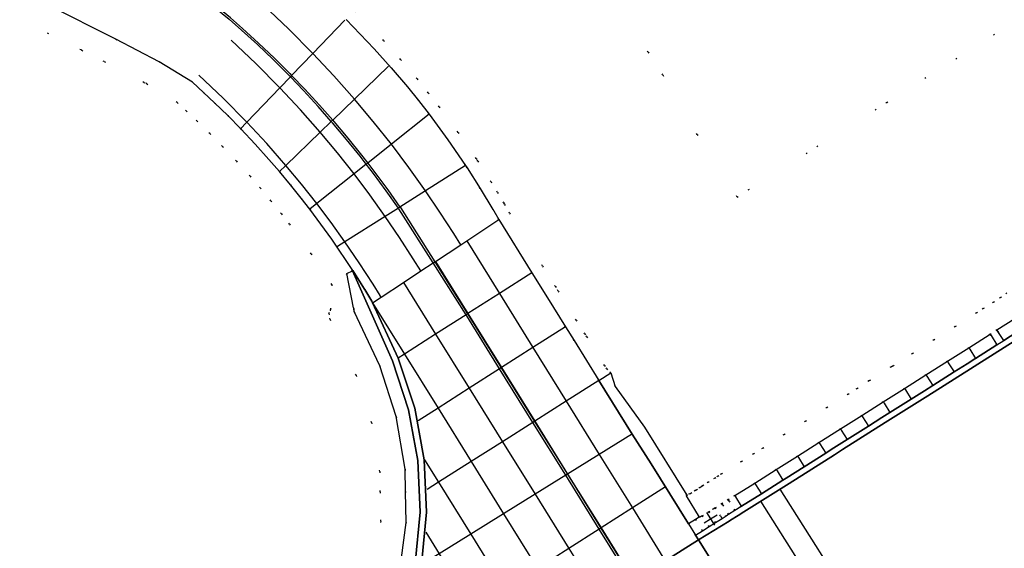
# Model space of a CAD drawing. Header units: metres. Extents: x 174791 to 179073, y 406431 to 409043.
# Tile 294 of 314: x 178284 to 178362, y 408402 to 408444. Entities that reach past the tile are written whole.
import ezdxf

# ---------------------------------------------------------------- set-up
doc = ezdxf.new("R2010")
doc.units = ezdxf.units.M
doc.linetypes.add('DOT', pattern=[6.35, 0, -6.35])
for name, color, linetype in [('terreindeelbegroeid', 254, 'DOT'), ('terreindeelonbegroeid', 254, 'DOT'), ('wegdeel_molgoot', 254, 'Continuous'), ('wegdeel_rijbaan', 254, 'Continuous'), ('wegdeel_rolbaan', 254, 'Continuous'), ('wegdeel_start_landingsbaan', 254, 'Continuous'), ('weginrichtingselement_markering_vliegtuigverharding', 254, 'Continuous'), ('weginrichtingselement_voeg_vliegtuigverharding', 254, 'Continuous')]:
    doc.layers.add(name, color=color, linetype=linetype)

msp = doc.modelspace()

# ---------------------------------------------------------------- linework, layer by layer
at = {"layer": 'terreindeelbegroeid'}
for points in [[(178371.673, 408449.915, 0), (178352.235, 408437.637, 0), (178340.395, 408430.159, 0), (178337.219, 408435.1, 0), (178334.499, 408439.813, 0), (178333.34, 408441.624, 0), (178321.464, 408456.225, 0)], [(178321.464, 408456.225, 0), (178333.34, 408441.624, 0), (178334.499, 408439.813, 0), (178337.219, 408435.1, 0), (178340.395, 408430.159, 0), (178352.235, 408437.637, 0), (178371.673, 408449.915, 0)], [(178275.127, 408450.749, 0), (178291.221, 408442.647, 0), (178294.662, 408440.847, 0), (178297.285, 408439.236, 0), (178298.158, 408438.44, 0), (178299.033, 408437.615, 0), (178300.077, 408436.595, 0), (178301.101, 408435.555, 0), (178302.235, 408434.353, 0), (178303.342, 408433.126, 0), (178304.171, 408432.169, 0), (178305.043, 408431.125, 0), (178305.896, 408430.065, 0), (178306.563, 408429.208, 0), (178308.321, 408426.813, 0), (178309.981, 408424.349, 0), (178309.942, 408424.324, 0), (178309.491, 408424.098, 0), (178308.219, 408421.253, 0), (178308.322, 408423.231, 0), (178306.685, 408425.662, 0), (178304.967, 408428.002, 0), (178304.328, 408428.824, 0), (178303.496, 408429.857, 0), (178302.648, 408430.873, 0), (178301.843, 408431.801, 0), (178300.765, 408432.997, 0), (178299.661, 408434.167, 0), (178298.666, 408435.178, 0), (178297.648, 408436.172, 0), (178296.798, 408436.973, 0), (178296.077, 408437.631, 0), (178293.674, 408439.107, 0), (178293.435, 408439.232, 0), (178290.308, 408440.868, 0), (178288.522, 408441.767, 0), (178288.467, 408441.794, 0), (178274.273, 408448.94, 0)], [(178274.273, 408448.94, 0), (178288.467, 408441.794, 0), (178288.522, 408441.767, 0), (178290.308, 408440.868, 0), (178293.435, 408439.232, 0), (178293.674, 408439.107, 0), (178296.077, 408437.631, 0), (178296.798, 408436.973, 0), (178297.648, 408436.172, 0), (178298.666, 408435.178, 0), (178299.661, 408434.167, 0), (178300.765, 408432.997, 0), (178301.843, 408431.801, 0), (178302.648, 408430.873, 0), (178303.496, 408429.857, 0), (178304.328, 408428.824, 0), (178304.967, 408428.002, 0), (178306.685, 408425.662, 0), (178308.322, 408423.231, 0), (178308.219, 408421.253, 0), (178308.084, 408420.948, 0), (178308.179, 408420.47, 0), (178310.239, 408416.062, 0), (178311.462, 408412.308, 0), (178312.111, 408408.44, 0), (178312.14, 408406.834, 0), (178312.182, 408404.519, 0), (178311.67, 408400.631, 0)], [(178310.158, 408444.899, 0), (178312.408, 408442.554, 0), (178313.757, 408441.045, 0), (178315.062, 408439.505, 0), (178315.945, 408438.414, 0), (178316.808, 408437.305, 0), (178318.305, 408435.276, 0), (178319.731, 408433.201, 0), (178319.861, 408433.003, 0), (178320.911, 408431.363, 0), (178321.416, 408430.528, 0), (178321.918, 408429.696, 0), (178321.989, 408429.576, 0), (178322.387, 408428.885, 0), (178324.993, 408424.699, 0), (178326.001, 408423.08, 0), (178326.226, 408422.718, 0), (178327.658, 408420.42, 0), (178328.334, 408419.335, 0), (178328.481, 408419.099, 0), (178329.892, 408416.831, 0), (178330.066, 408416.552, 0), (178330.389, 408416.242, 0), (178329.451, 408415.647, 0), (178327.485, 408418.806, 0), (178326.809, 408419.891, 0), (178325.377, 408422.19, 0), (178324.144, 408424.171, 0), (178321.529, 408428.371, 0), (178321.125, 408429.072, 0), (178321.059, 408429.184, 0), (178320.062, 408430.835, 0), (178319.023, 408432.458, 0), (178318.901, 408432.643, 0), (178317.49, 408434.696, 0), (178316.011, 408436.701, 0), (178315.162, 408437.792, 0), (178314.292, 408438.867, 0), (178313.003, 408440.388, 0), (178311.674, 408441.874, 0), (178309.451, 408444.191, 0)], [(178361.735, 408422.56, 0), (178361.234, 408422.199, 0), (178360.668, 408421.841, 0), (178359.866, 408421.333, 0), (178359.335, 408420.991, 0), (178357.649, 408419.925, 0), (178355.955, 408418.854, 0), (178354.262, 408417.783, 0), (178352.728, 408416.813, 0), (178352.568, 408416.712, 0), (178350.874, 408415.641, 0), (178350.817, 408415.605, 0), (178349.873, 408415.008, 0), (178349.181, 408414.571, 0), (178347.488, 408413.5, 0), (178345.795, 408412.43, 0), (178344.101, 408411.359, 0), (178342.408, 408410.288, 0), (178341.689, 408409.834, 0), (178340.725, 408409.225, 0), (178339.137, 408408.249, 0), (178338.866, 408408.078, 0), (178338.613, 408407.918, 0), (178338.1, 408407.593, 0), (178337.678, 408407.326, 0), (178337.588, 408407.269, 0), (178337.434, 408407.172, 0), (178337.159, 408406.997, 0), (178337.075, 408406.944, 0), (178336.716, 408406.716, 0), (178336.711, 408406.714, 0), (178336.635, 408406.683, 0), (178336.397, 408406.558, 0), (178333.058, 408411.961, 0), (178330.744, 408415.172, 0), (178330.389, 408416.242, 0), (178330.066, 408416.552, 0), (178329.892, 408416.831, 0), (178328.481, 408419.099, 0), (178328.334, 408419.335, 0), (178327.658, 408420.42, 0), (178326.226, 408422.718, 0), (178326.001, 408423.08, 0), (178324.993, 408424.699, 0), (178322.387, 408428.885, 0), (178321.989, 408429.576, 0), (178321.918, 408429.696, 0), (178321.416, 408430.528, 0), (178320.911, 408431.363, 0), (178319.861, 408433.003, 0), (178319.731, 408433.201, 0), (178318.305, 408435.276, 0), (178316.808, 408437.305, 0), (178315.945, 408438.414, 0), (178315.062, 408439.505, 0), (178313.757, 408441.045, 0), (178312.408, 408442.554, 0), (178310.158, 408444.899, 0)], [(178311.67, 408400.631, 0), (178312.182, 408404.519, 0), (178312.14, 408406.834, 0), (178312.111, 408408.44, 0), (178311.462, 408412.308, 0), (178310.239, 408416.062, 0), (178308.179, 408420.47, 0), (178308.084, 408420.948, 0), (178308.219, 408421.253, 0), (178309.491, 408424.098, 0), (178310.035, 408421.389, 0), (178310.058, 408421.345, 0), (178310.045, 408421.339, 0), (178310.093, 408421.098, 0), (178312.103, 408416.798, 0), (178313.41, 408412.786, 0), (178314.108, 408408.625, 0), (178314.14, 408406.87, 0), (178314.184, 408404.406, 0), (178313.634, 408400.223, 0)], [(178362.354, 408420.541, 0), (178360.942, 408419.647, 0), (178360.411, 408419.305, 0), (178358.718, 408418.234, 0), (178357.024, 408417.164, 0), (178355.331, 408416.093, 0), (178353.637, 408415.022, 0), (178351.944, 408413.951, 0), (178350.25, 408412.881, 0), (178348.557, 408411.81, 0), (178346.863, 408410.739, 0), (178345.17, 408409.668, 0), (178343.477, 408408.598, 0), (178341.783, 408407.527, 0), (178340.195, 408406.552, 0), (178339.682, 408406.228, 0), (178339.17, 408405.903, 0), (178338.657, 408405.579, 0), (178338.504, 408405.482, 0), (178338.145, 408405.254, 0), (178337.632, 408404.93, 0), (178337.474, 408404.865, 0), (178337.393, 408404.832, 0), (178336.367, 408406.525, 0), (178336.397, 408406.558, 0), (178336.635, 408406.683, 0), (178336.711, 408406.714, 0), (178336.716, 408406.716, 0), (178337.075, 408406.944, 0), (178337.159, 408406.997, 0), (178337.434, 408407.172, 0), (178337.588, 408407.269, 0), (178337.678, 408407.326, 0), (178338.1, 408407.593, 0), (178338.613, 408407.918, 0), (178338.866, 408408.078, 0), (178339.137, 408408.249, 0), (178340.725, 408409.225, 0), (178341.689, 408409.834, 0), (178342.408, 408410.288, 0), (178344.101, 408411.359, 0), (178345.795, 408412.43, 0), (178347.488, 408413.5, 0), (178349.181, 408414.571, 0), (178349.873, 408415.008, 0), (178350.817, 408415.605, 0), (178350.874, 408415.641, 0), (178352.568, 408416.712, 0), (178352.728, 408416.813, 0), (178354.262, 408417.783, 0), (178355.955, 408418.854, 0), (178357.649, 408419.925, 0), (178359.335, 408420.991, 0), (178359.866, 408421.333, 0), (178360.668, 408421.841, 0), (178361.234, 408422.199, 0), (178361.735, 408422.56, 0)]]:
    msp.add_polyline3d(points, dxfattribs=at)
at = {"layer": 'terreindeelonbegroeid'}
for points in [[(178361.487, 408418.813, 0), (178360.945, 408418.46, 0), (178360.483, 408419.191, 0), (178360.411, 408419.305, 0), (178360.942, 408419.647, 0), (178361.019, 408419.53, 0)], [(178339.705, 408405.058, 0), (178339.612, 408405, 0), (178339.513, 408404.937, 0), (178339.192, 408404.734, 0), (178339.071, 408404.926, 0), (178338.657, 408405.579, 0), (178339.17, 408405.903, 0), (178339.249, 408405.779, 0)], [(178340.217, 408405.383, 0), (178339.705, 408405.058, 0), (178339.249, 408405.779, 0), (178339.17, 408405.903, 0), (178339.682, 408406.228, 0), (178339.762, 408406.103, 0)], [(178340.73, 408405.707, 0), (178340.67, 408405.669, 0), (178340.217, 408405.383, 0), (178339.762, 408406.103, 0), (178339.682, 408406.228, 0), (178340.195, 408406.552, 0), (178340.274, 408406.427, 0)], [(178338.679, 408404.409, 0), (178338.167, 408404.085, 0), (178337.632, 408404.93, 0), (178338.145, 408405.254, 0)], [(178339.192, 408404.734, 0), (178338.679, 408404.409, 0), (178338.145, 408405.254, 0), (178338.504, 408405.482, 0), (178338.657, 408405.579, 0), (178339.071, 408404.926, 0)], [(178337.647, 408403.756, 0), (178337.094, 408403.406, 0), (178336.532, 408404.31, 0), (178336.538, 408404.314, 0), (178337.085, 408404.645, 0)], [(178338.167, 408404.085, 0), (178337.647, 408403.756, 0), (178337.085, 408404.645, 0), (178337.393, 408404.832, 0), (178337.474, 408404.865, 0), (178337.632, 408404.93, 0)]]:
    msp.add_polyline3d(points, close=True, dxfattribs=at)
at = {"layer": 'wegdeel_molgoot'}
for points in [[(178314.921, 408401.163, 0), (178315.31, 408405.231, 0), (178315.133, 408409.313, 0), (178314.394, 408413.332, 0), (178313.106, 408417.21, 0), (178309.942, 408424.324, 0), (178309.981, 408424.349, 0), (178310.905, 408422.878, 0), (178310.922, 408422.85, 0), (178311.476, 408421.929, 0), (178311.541, 408421.788, 0), (178313.572, 408417.401, 0), (178314.882, 408413.457, 0), (178315.634, 408409.369, 0), (178315.814, 408405.217, 0), (178315.418, 408401.08, 0)], [(178362.814, 408419.072, 0), (178359.444, 408416.945, 0), (178358.847, 408416.556, 0), (178355.472, 408414.432, 0), (178352.096, 408412.308, 0), (178348.721, 408410.184, 0), (178348.098, 408409.756, 0), (178344.515, 408407.502, 0), (178341.342, 408405.507, 0), (178340.93, 408405.251, 0), (178340.464, 408404.961, 0), (178339.864, 408404.591, 0), (178339.77, 408404.513, 0), (178337.328, 408403.03, 0), (178337.094, 408403.406, 0), (178337.647, 408403.756, 0), (178338.167, 408404.085, 0), (178338.679, 408404.409, 0), (178339.192, 408404.734, 0), (178339.513, 408404.937, 0), (178339.612, 408405, 0), (178339.705, 408405.058, 0), (178340.217, 408405.383, 0), (178340.67, 408405.669, 0), (178340.73, 408405.707, 0), (178342.317, 408406.682, 0), (178344.011, 408407.753, 0), (178344.259, 408407.909, 0), (178345.704, 408408.823, 0), (178347.398, 408409.894, 0), (178347.836, 408410.171, 0), (178348.474, 408410.575, 0), (178349.091, 408410.965, 0), (178350.785, 408412.035, 0), (178351.845, 408412.706, 0), (178352.478, 408413.106, 0), (178354.172, 408414.177, 0), (178355.216, 408414.837, 0), (178355.865, 408415.248, 0), (178357.559, 408416.318, 0), (178358.586, 408416.968, 0), (178359.189, 408417.349, 0), (178359.252, 408417.389, 0), (178360.945, 408418.46, 0), (178361.487, 408418.813, 0), (178362.535, 408419.498, 0)]]:
    msp.add_polyline3d(points, dxfattribs=at)
at = {"layer": 'wegdeel_rijbaan'}
msp.add_polyline3d([(178313.634, 408400.223, 0), (178314.184, 408404.406, 0), (178314.14, 408406.87, 0), (178314.108, 408408.625, 0), (178313.41, 408412.786, 0), (178312.103, 408416.798, 0), (178310.093, 408421.098, 0), (178310.045, 408421.339, 0), (178310.058, 408421.345, 0), (178310.035, 408421.389, 0), (178309.491, 408424.098, 0), (178309.942, 408424.324, 0), (178313.106, 408417.21, 0), (178314.394, 408413.332, 0), (178315.133, 408409.313, 0), (178315.31, 408405.231, 0), (178314.921, 408401.163, 0)], dxfattribs=at)
for points in [[(178362.886, 408419.727, 0), (178362.535, 408419.498, 0), (178361.487, 408418.813, 0), (178361.019, 408419.53, 0), (178360.942, 408419.647, 0), (178362.354, 408420.541, 0), (178362.432, 408420.422, 0)], [(178360.945, 408418.46, 0), (178359.252, 408417.389, 0), (178359.189, 408417.349, 0), (178358.586, 408416.968, 0), (178357.559, 408416.318, 0), (178355.865, 408415.248, 0), (178355.216, 408414.837, 0), (178354.172, 408414.177, 0), (178352.478, 408413.106, 0), (178351.845, 408412.706, 0), (178350.785, 408412.035, 0), (178349.091, 408410.965, 0), (178348.474, 408410.575, 0), (178347.836, 408410.171, 0), (178347.398, 408409.894, 0), (178345.704, 408408.823, 0), (178344.259, 408407.909, 0), (178344.011, 408407.753, 0), (178342.317, 408406.682, 0), (178340.73, 408405.707, 0), (178340.274, 408406.427, 0), (178340.195, 408406.552, 0), (178341.783, 408407.527, 0), (178343.477, 408408.598, 0), (178345.17, 408409.668, 0), (178346.863, 408410.739, 0), (178348.557, 408411.81, 0), (178350.25, 408412.881, 0), (178351.944, 408413.951, 0), (178353.637, 408415.022, 0), (178355.331, 408416.093, 0), (178357.024, 408417.164, 0), (178358.718, 408418.234, 0), (178360.411, 408419.305, 0), (178360.483, 408419.191, 0)], [(178336.397, 408406.558, 0), (178336.367, 408406.525, 0), (178337.393, 408404.832, 0), (178337.085, 408404.645, 0), (178336.538, 408404.314, 0), (178336.532, 408404.31, 0), (178333.587, 408409.049, 0), (178332.093, 408411.404, 0), (178329.451, 408415.647, 0), (178330.389, 408416.242, 0), (178330.744, 408415.172, 0), (178333.058, 408411.961, 0)]]:
    msp.add_polyline3d(points, close=True, dxfattribs=at)
at = {"layer": 'wegdeel_rolbaan'}
for points in [[(178315.418, 408401.08, 0), (178315.814, 408405.217, 0), (178315.634, 408409.369, 0), (178314.882, 408413.457, 0), (178313.572, 408417.401, 0), (178311.541, 408421.788, 0), (178311.476, 408421.929, 0), (178310.922, 408422.85, 0), (178310.905, 408422.878, 0), (178309.981, 408424.349, 0), (178308.321, 408426.813, 0), (178306.563, 408429.208, 0), (178305.896, 408430.065, 0), (178305.043, 408431.125, 0), (178304.171, 408432.169, 0), (178303.342, 408433.126, 0), (178302.235, 408434.353, 0), (178301.101, 408435.555, 0), (178300.077, 408436.595, 0), (178299.033, 408437.615, 0), (178298.158, 408438.44, 0), (178297.285, 408439.236, 0), (178294.662, 408440.847, 0), (178291.221, 408442.647, 0), (178275.127, 408450.749, 0)], [(178309.451, 408444.191, 0), (178311.674, 408441.874, 0), (178313.003, 408440.388, 0), (178314.292, 408438.867, 0), (178315.162, 408437.792, 0), (178316.011, 408436.701, 0), (178317.49, 408434.696, 0), (178318.901, 408432.643, 0), (178319.023, 408432.458, 0), (178320.062, 408430.835, 0), (178321.059, 408429.184, 0), (178321.125, 408429.072, 0), (178321.529, 408428.371, 0), (178324.144, 408424.171, 0), (178325.377, 408422.19, 0), (178326.809, 408419.891, 0), (178327.485, 408418.806, 0), (178329.451, 408415.647, 0), (178332.093, 408411.404, 0), (178333.587, 408409.049, 0), (178336.532, 408404.31, 0), (178337.094, 408403.406, 0), (178337.328, 408403.03, 0), (178301.78, 408380.551, 0)]]:
    msp.add_polyline3d(points, dxfattribs=at)
at = {"layer": 'wegdeel_start_landingsbaan'}
for points in [[(178361.866, 408363.879, 0), (178337.328, 408403.03, 0), (178339.77, 408404.513, 0), (178339.864, 408404.591, 0), (178340.464, 408404.961, 0), (178340.93, 408405.251, 0), (178341.342, 408405.507, 0), (178344.515, 408407.502, 0), (178348.098, 408409.756, 0), (178348.721, 408410.184, 0), (178352.096, 408412.308, 0), (178355.472, 408414.432, 0), (178358.847, 408416.556, 0), (178359.444, 408416.945, 0), (178362.814, 408419.072, 0)], [(178282.074, 408368.092, 0), (178285.432, 408370.226, 0), (178286.105, 408370.585, 0), (178289.461, 408372.727, 0), (178292.817, 408374.868, 0), (178296.173, 408377.01, 0), (178296.793, 408377.378, 0), (178300.177, 408379.51, 0), (178301.069, 408380.085, 0), (178301.691, 408380.475, 0), (178301.78, 408380.551, 0), (178337.328, 408403.03, 0), (178361.866, 408363.879, 0), (178311.432, 408332.028, 0)]]:
    msp.add_polyline3d(points, dxfattribs=at)
at = {"layer": 'weginrichtingselement_markering_vliegtuigverharding'}
for points in [[(178301.254, 408443.484, 0), (178300.287, 408444.342, 0), (178296.672, 408447.305, 0), (178292.9, 408450.064, 0), (178288.98, 408452.61, 0), (178288.902, 408452.482, 0), (178292.814, 408449.941, 0), (178296.58, 408447.187, 0), (178300.188, 408444.229, 0), (178301.154, 408443.372, 0)], [(178332.081, 408399.695, 0), (178329.476, 408403.885, 0), (178326.828, 408408.144, 0), (178324.225, 408412.33, 0), (178321.592, 408416.565, 0), (178318.988, 408420.754, 0), (178318.936, 408420.836, 0), (178316.331, 408424.945, 0), (178313.613, 408429.234, 0), (178313.58, 408429.281, 0), (178312.623, 408430.637, 0), (178311.603, 408432.018, 0), (178311.034, 408432.754, 0), (178310.553, 408433.378, 0), (178309.475, 408434.714, 0), (178308.368, 408436.026, 0), (178308.273, 408436.133, 0), (178307.232, 408437.314, 0), (178306.07, 408438.578, 0), (178305.032, 408439.658, 0), (178304.88, 408439.816, 0), (178303.664, 408441.028, 0), (178302.421, 408442.214, 0), (178301.154, 408443.372, 0)], [(178301.254, 408443.484, 0), (178302.524, 408442.323, 0), (178303.768, 408441.136, 0), (178304.987, 408439.921, 0), (178305.136, 408439.766, 0), (178306.179, 408438.681, 0), (178307.344, 408437.415, 0), (178308.381, 408436.237, 0), (178308.481, 408436.124, 0), (178309.591, 408434.809, 0), (178310.671, 408433.47, 0), (178311.152, 408432.848, 0), (178311.723, 408432.109, 0), (178312.744, 408430.725, 0), (178313.706, 408429.361, 0), (178313.736, 408429.319, 0), (178316.456, 408425.028, 0), (178319.062, 408420.917, 0), (178319.115, 408420.834, 0), (178321.719, 408416.646, 0), (178324.352, 408412.411, 0), (178326.955, 408408.223, 0), (178329.602, 408403.965, 0), (178332.208, 408399.774, 0)], [(178366.906, 408367.08, 0), (178354.531, 408386.691, 0), (178342.26, 408406.084, 0), (178343.773, 408407.036, 0), (178356.057, 408387.632, 0), (178368.435, 408368.023, 0), (178366.906, 408367.08, 0)]]:
    msp.add_polyline3d(points, dxfattribs=at)
at = {"layer": 'weginrichtingselement_voeg_vliegtuigverharding'}
for p, q in [((178318.516, 408426.385), (178317.966, 408427.269)), ((178315.367, 408424.31), (178314.764, 408425.281)), ((178312.149, 408422.347), (178312.143, 408422.356)), ((178311.522, 408421.819), (178311.541, 408421.788))]:
    msp.add_line(p, q, dxfattribs=at)
for points in [[(178306.816, 408441.519, 0), (178304.877, 408443.473, 0), (178302.915, 408445.33, 0)], [(178309.347, 408444.16, 0), (178306.816, 408441.519, 0), (178305.136, 408439.766, 0), (178305.032, 408439.658, 0), (178304.206, 408438.795, 0), (178301.596, 408436.071, 0), (178301.065, 408435.517, 0)], [(178304.206, 408438.795, 0), (178302.298, 408440.722, 0), (178300.357, 408442.562, 0)], [(178317.966, 408427.269, 0), (178316.869, 408428.968, 0), (178315.734, 408430.642, 0), (178314.403, 408432.505, 0), (178313.025, 408434.333, 0), (178311.589, 408436.138, 0), (178310.107, 408437.905, 0), (178308.486, 408439.734, 0), (178306.816, 408441.519, 0)], [(178312.808, 408440.515, 0), (178310.107, 408437.905, 0), (178308.381, 408436.237, 0), (178308.273, 408436.133, 0), (178307.391, 408435.281, 0), (178304.675, 408432.656, 0), (178304.171, 408432.169, 0)], [(178301.596, 408436.071, 0), (178299.721, 408437.972, 0), (178297.801, 408439.795, 0)], [(178314.764, 408425.281, 0), (178313.674, 408426.967, 0), (178312.544, 408428.627, 0), (178311.328, 408430.324, 0), (178310.071, 408431.99, 0), (178308.752, 408433.652, 0), (178307.391, 408435.281, 0), (178305.823, 408437.06, 0), (178304.206, 408438.795, 0)], [(178316.011, 408436.701, 0), (178313.025, 408434.333, 0), (178311.152, 408432.848, 0), (178311.034, 408432.754, 0), (178310.071, 408431.99, 0), (178307.117, 408429.648, 0), (178306.563, 408429.208, 0)], [(178312.218, 408422.234, 0), (178312.149, 408422.347, 0), (178312.143, 408422.356, 0), (178311.581, 408423.262, 0), (178310.479, 408424.964, 0), (178309.353, 408426.612, 0), (178308.253, 408428.143, 0), (178307.117, 408429.648, 0), (178305.914, 408431.167, 0), (178304.675, 408432.656, 0), (178303.16, 408434.386, 0), (178301.596, 408436.071, 0)], [(178318.901, 408432.643, 0), (178315.734, 408430.642, 0), (178313.706, 408429.361, 0), (178313.58, 408429.281, 0), (178312.544, 408428.627, 0), (178309.353, 408426.612, 0), (178308.757, 408426.235, 0)], [(178311.541, 408421.788, 0), (178312.218, 408422.234, 0), (178313.978, 408423.394, 0), (178315.367, 408424.31, 0), (178316.331, 408424.945, 0), (178316.456, 408425.028, 0), (178316.514, 408425.066, 0), (178318.516, 408426.385, 0), (178318.992, 408426.699, 0), (178321.529, 408428.371, 0)], [(178318.992, 408426.699, 0), (178321.578, 408422.528, 0), (178324.232, 408418.248, 0), (178326.863, 408414.004, 0), (178329.479, 408409.786, 0), (178332.101, 408405.556, 0), (178334.725, 408401.324, 0)], [(178316.514, 408425.066, 0), (178319.084, 408420.931, 0), (178321.739, 408416.658, 0), (178324.371, 408412.423, 0), (178326.973, 408408.234, 0), (178329.619, 408403.976, 0), (178332.239, 408399.76, 0)], [(178324.144, 408424.171, 0), (178321.578, 408422.528, 0), (178319.084, 408420.931, 0), (178319.062, 408420.917, 0), (178318.936, 408420.836, 0), (178316.53, 408419.295, 0), (178314.069, 408417.719, 0), (178313.572, 408417.401, 0)], [(178313.978, 408423.394, 0), (178316.53, 408419.295, 0), (178319.184, 408415.03, 0), (178321.816, 408410.801, 0), (178324.404, 408406.644, 0), (178327.073, 408402.356, 0), (178329.699, 408398.137, 0)], [(178311.541, 408421.788, 0), (178314.069, 408417.719, 0), (178316.717, 408413.457, 0), (178319.343, 408409.232, 0), (178321.91, 408405.1, 0), (178324.595, 408400.779, 0), (178327.21, 408396.569, 0)], [(178326.809, 408419.891, 0), (178324.232, 408418.248, 0), (178321.739, 408416.658, 0), (178321.719, 408416.646, 0), (178321.592, 408416.565, 0), (178319.184, 408415.03, 0), (178316.717, 408413.457, 0), (178315.135, 408412.448, 0)], [(178358.718, 408418.234, 0), (178358.789, 408418.121, 0), (178359.252, 408417.389, 0)], [(178357.024, 408417.164, 0), (178357.095, 408417.051, 0), (178357.558, 408416.318, 0)], [(178355.331, 408416.093, 0), (178355.401, 408415.981, 0), (178355.865, 408415.248, 0)], [(178329.451, 408415.647, 0), (178326.863, 408414.004, 0), (178324.371, 408412.423, 0), (178324.352, 408412.411, 0), (178324.225, 408412.33, 0), (178321.816, 408410.801, 0), (178319.343, 408409.232, 0), (178316.753, 408407.588, 0), (178315.85, 408407.015, 0)], [(178353.637, 408415.022, 0), (178353.707, 408414.912, 0), (178354.172, 408414.177, 0)], [(178351.944, 408413.951, 0), (178352.013, 408413.842, 0), (178352.478, 408413.106, 0)], [(178350.25, 408412.881, 0), (178350.319, 408412.772, 0), (178350.785, 408412.035, 0)], [(178332.102, 408411.41, 0), (178329.479, 408409.786, 0), (178326.973, 408408.234, 0), (178326.955, 408408.223, 0), (178326.828, 408408.144, 0), (178324.404, 408406.644, 0), (178321.91, 408405.1, 0), (178319.302, 408403.485, 0), (178316.806, 408401.939, 0), (178315.418, 408401.08, 0)], [(178348.557, 408411.81, 0), (178348.625, 408411.702, 0), (178349.091, 408410.965, 0)], [(178346.863, 408410.739, 0), (178346.931, 408410.632, 0), (178347.398, 408409.894, 0)], [(178315.657, 408409.352, 0), (178316.753, 408407.588, 0), (178319.302, 408403.485, 0), (178322.006, 408399.132, 0), (178324.628, 408394.912, 0)], [(178345.17, 408409.668, 0), (178345.237, 408409.562, 0), (178345.704, 408408.823, 0)], [(178343.477, 408408.598, 0), (178343.543, 408408.492, 0), (178344.011, 408407.753, 0)], [(178341.783, 408407.527, 0), (178341.85, 408407.422, 0), (178342.317, 408406.682, 0)], [(178334.726, 408407.226, 0), (178332.101, 408405.556, 0), (178329.619, 408403.976, 0), (178329.602, 408403.965, 0), (178329.476, 408403.885, 0), (178327.073, 408402.356, 0), (178324.595, 408400.779, 0), (178322.006, 408399.132, 0), (178319.531, 408397.556, 0), (178317.062, 408395.985, 0), (178314.433, 408394.313, 0), (178314.431, 408394.311, 0)], [(178337.782, 408404.378, 0), (178338.289, 408404.698, 0), (178338.796, 408405.019, 0)], [(178337.969, 408405.206, 0), (178338.289, 408404.698, 0), (178338.609, 408404.191, 0)], [(178315.741, 408403.652, 0), (178316.806, 408401.939, 0), (178319.531, 408397.556, 0), (178322.13, 408393.375, 0)]]:
    msp.add_polyline3d(points, dxfattribs=at)

doc.saveas('drawing.dxf')
